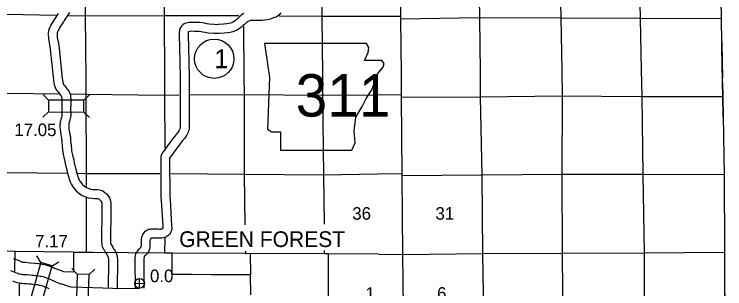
# Model space of a CAD drawing. Extents: x 77230 to 630905, y 790554 to 1662844.
# Drawn here: x 454103 to 501813, y 1581703 to 1600152 of the extents above; entities that cross this region are included whole.
import ezdxf

# ---------------------------------------------------------------- set-up
doc = ezdxf.new("R2010")
doc.units = 0
for name, color, linetype in [('Level 12', 7, 'Continuous'), ('Level 15', 7, 'Continuous'), ('Level 16', 7, 'Continuous'), ('Level 18', 7, 'Continuous'), ('Level 19', 7, 'Continuous'), ('Level 22', 7, 'Continuous'), ('Level 23', 7, 'Continuous'), ('Level 24', 7, 'Continuous'), ('Level 27', 7, 'Continuous'), ('Level 31', 7, 'Continuous'), ('Level 32', 7, 'Continuous'), ('Level 33', 7, 'Continuous'), ('Level 34', 7, 'Continuous'), ('Level 43', 7, 'Continuous')]:
    doc.layers.add(name, color=color, linetype=linetype)

msp = doc.modelspace()

# ---------------------------------------------------------------- linework, layer by layer
at = {"layer": 'Level 12'}
for points in [[(469981, 1581299), (469976, 1582639), (467340, 1582651), (466020, 1582656), (464712, 1582662), (464712, 1584091), (464227, 1584093), (461758, 1584109), (459403, 1584140), (458966, 1584139), (458084, 1584146), (458086, 1582827), (457432, 1582840)], [(457432, 1582840), (457274, 1582901), (457088, 1582973), (456725, 1583114), (456641, 1583146), (456519, 1583193), (456397, 1583237), (456352, 1583252), (456288, 1583273), (456222, 1583292), (456136, 1583315), (456054, 1583332), (455985, 1583345), (455921, 1583355), (455851, 1583364), (455778, 1583373), (455701, 1583381), (455491, 1583401), (455151, 1583435), (454862, 1583463), (454691, 1583479), (454638, 1583486), (454611, 1583496), (454336, 1583620), (454255, 1583653), (454190, 1583677), (454126, 1583699), (454070, 1583716)]]:
    msp.add_lwpolyline(points, dxfattribs=at)
at = {"layer": 'Level 15'}
for points in [[(480025, 1601590), (480035, 1600000), (480046, 1599824), (480090, 1596156)], [(480090, 1596156), (480080, 1594739), (480076, 1594556), (480130, 1589416), (480131, 1589294), (480178, 1584002), (480243, 1578600), (480245, 1578129)], [(458065, 1584153), (454134, 1584213), (453662, 1584221), (448713, 1584286), (443352, 1584315), (442153, 1584336)], [(469628, 1584067), (464704, 1584100)], [(478590, 1584037), (475183, 1584049), (474919, 1584055), (469628, 1584073)], [(478590, 1584037), (480194, 1584008), (485559, 1584079), (490908, 1584088), (496382, 1584128), (501800, 1584161)]]:
    msp.add_lwpolyline(points, dxfattribs=at)
at = {"layer": 'Level 16'}
for points in [[(490537, 1615850), (490585, 1610380), (490684, 1605162), (490796, 1599882), (490880, 1596386)], [(495918, 1615795), (495916, 1610368), (496027, 1605143), (496129, 1599851), (496195, 1596422)], [(464139, 1608582), (464154, 1605327), (464163, 1600025), (464192, 1595925)], [(485295, 1602672), (485345, 1599863), (485400, 1596307)], [(458856, 1602352), (458863, 1600040), (458902, 1595826)], [(474755, 1601128), (474756, 1599966), (474801, 1596072)], [(456917, 1600054), (453576, 1600123), (448692, 1600088)], [(469177, 1600043), (464159, 1600035), (458874, 1600014), (457740, 1600037)], [(478326, 1599996), (474759, 1599994), (471886, 1600021)], [(480035, 1600000), (478326, 1599996)], [(501575, 1599831), (496141, 1599855), (490806, 1599890), (485323, 1599897), (480046, 1599824)], [(469494, 1599322), (469511, 1595991)], [(490880, 1596386), (490896, 1594631), (490881, 1589397), (490905, 1584108), (490950, 1578683), (490987, 1573323), (491008, 1568343)], [(496195, 1596422), (496235, 1594623), (496305, 1589363), (496392, 1584124), (496405, 1578638), (496444, 1573348), (496500, 1568298)], [(464192, 1595925), (464185, 1594685), (464221, 1591166)], [(469511, 1595991), (469548, 1594746), (469532, 1589383), (469593, 1586005)], [(474801, 1596072), (474805, 1594703), (474880, 1589341), (474904, 1586056)], [(485400, 1596307), (485388, 1594579), (485505, 1589345), (485547, 1584082), (485630, 1578647), (485662, 1573322), (485707, 1570530)], [(458902, 1595826), (458909, 1594763), (458937, 1589433), (458936, 1588598)], [(457139, 1594784), (453621, 1594824), (448736, 1594801)], [(465164, 1594702), (464197, 1594697), (458917, 1594763), (457901, 1594775)], [(478401, 1594721), (474815, 1594701), (469526, 1594725), (465886, 1594706)], [(480080, 1594739), (478401, 1594721)], [(501691, 1594600), (496224, 1594592), (490883, 1594647), (485406, 1594587), (480076, 1594556)], [(457630, 1589450), (453628, 1589503), (448741, 1589510)], [(463890, 1589431), (458917, 1589433), (458372, 1589440)], [(478476, 1589403), (474890, 1589343), (469554, 1589375), (464612, 1589427)], [(480130, 1589416), (478476, 1589403)], [(501774, 1589358), (496290, 1589385), (490873, 1589373), (485507, 1589331), (480131, 1589294)], [(458935, 1587835), (458932, 1584146)], [(464217, 1585097), (464204, 1584104)], [(454134, 1584213), (454128, 1582869)], [(469625, 1584222), (469628, 1584031)], [(469953, 1584074), (469960, 1582650)], [(474917, 1584273), (474919, 1584055)], [(475183, 1584049), (475183, 1578982)]]:
    msp.add_lwpolyline(points, dxfattribs=at)
at = {"layer": 'Level 18'}
for points in [[(501006, 1635374), (501100, 1631624), (501214, 1626409), (501225, 1621103), (501451, 1615759), (501358, 1615756), (501382, 1610380), (501484, 1605131), (501575, 1599831), (501624, 1596559)], [(501006, 1635374), (501100, 1631624), (501214, 1626409), (501225, 1621103), (501451, 1615759), (501358, 1615756), (501382, 1610380), (501484, 1605131), (501575, 1599831), (501624, 1596559)], [(501624, 1596559), (501691, 1594600), (501774, 1589358), (501800, 1584161), (501809, 1578608), (501762, 1573315), (501736, 1567984), (501737, 1567840), (501739, 1567495)], [(501624, 1596559), (501691, 1594600), (501774, 1589358), (501800, 1584161), (501809, 1578608), (501762, 1573315), (501736, 1567984), (501737, 1567840), (501739, 1567495)]]:
    msp.add_lwpolyline(points, dxfattribs=at)
at = {"layer": 'Level 19'}
for p, q in [((456409, 1594387), (456037, 1594762)), ((458785, 1594372), (459160, 1594744)), ((456404, 1593595), (456028, 1593223)), ((458780, 1593580), (459151, 1593205)), ((455883, 1583466), (455624, 1583927)), ((456645, 1583253), (457105, 1583511)), ((458337, 1582687), (457977, 1583072)), ((459129, 1582660), (459514, 1583020))]:
    msp.add_line(p, q, dxfattribs=at)
for points in [[(456404, 1593595), (458780, 1593580), (458785, 1594372), (456409, 1594387)], [(456003, 1580965), (456645, 1583253), (455883, 1583466), (455241, 1581179)], [(458337, 1582687), (458257, 1580312), (459048, 1580285), (459129, 1582660)]]:
    msp.add_lwpolyline(points, close=True, dxfattribs=at)
at = {"layer": 'Level 22'}
for points in [[(457050, 1600195), (456959, 1600064), (456894, 1599961), (456812, 1599829), (456695, 1599649), (456626, 1599520), (456569, 1599415), (456519, 1599319), (456500, 1599279), (456447, 1599162), (456399, 1599015), (456389, 1598900)], [(457826, 1600268), (457544, 1599854), (457460, 1599734), (457403, 1599643), (457318, 1599507), (457213, 1599344), (457154, 1599234), (457098, 1599132), (457056, 1599051), (457044, 1599026), (457008, 1598945), (456991, 1598895), (456987, 1598850)], [(471994, 1600240), (471869, 1600091), (471749, 1599996), (471599, 1599928), (471496, 1599906), (471471, 1599896), (471223, 1599805), (471072, 1599767), (470929, 1599747), (470753, 1599733), (470017, 1599726), (469976, 1599719), (469915, 1599704), (469865, 1599689), (469792, 1599658), (469757, 1599637), (469723, 1599611), (469607, 1599514), (469559, 1599465), (469484, 1599392), (469412, 1599332), (469351, 1599285), (469264, 1599212), (469173, 1599147), (469080, 1599088), (468947, 1599024), (468783, 1598965), (468607, 1598929), (468457, 1598904), (468211, 1598881), (467854, 1598852), (467648, 1598846), (467504, 1598859), (467121, 1598888), (466930, 1598922), (466766, 1598950), (466647, 1598977), (466490, 1598992), (466372, 1599000), (466191, 1598995), (466017, 1599002), (465921, 1598996), (465803, 1598964), (465790, 1598952), (465789, 1598951), (465784, 1598853), (465790, 1598727), (465795, 1597941), (465845, 1595918)], [(469517, 1600194), (469418, 1600133), (469349, 1600080), (469197, 1599953), (469134, 1599888), (469083, 1599839), (469037, 1599801), (468975, 1599753), (468897, 1599687), (468838, 1599645), (468788, 1599613), (468715, 1599578), (468621, 1599544), (468497, 1599519), (468380, 1599499), (468159, 1599479), (467821, 1599451), (467667, 1599447), (467554, 1599457), (467196, 1599484), (467034, 1599513), (466885, 1599539), (466742, 1599571), (466539, 1599590), (466385, 1599601), (466194, 1599596), (466011, 1599603), (465823, 1599592), (465559, 1599520), (465457, 1599461), (465331, 1599344), (465239, 1599208), (465195, 1599073), (465183, 1598856), (465190, 1598711), (465195, 1597931), (465245, 1595903)], [(456389, 1598862), (456392, 1598789), (456398, 1598527), (456480, 1598090), (456516, 1597796), (456735, 1595740)], [(456988, 1598888), (456992, 1598809), (456997, 1598590), (457074, 1598181), (457112, 1597864), (457331, 1595803)], [(465245, 1595911), (465241, 1594696), (465252, 1592676), (465251, 1592582), (465249, 1592546), (465239, 1592489), (465224, 1592443), (465210, 1592404), (465187, 1592360), (465158, 1592324), (465092, 1592215), (465042, 1592152), (464972, 1592067), (464745, 1591800), (464031, 1590806), (463983, 1590722), (463964, 1590653), (463950, 1590603), (463938, 1590527), (463938, 1590463), (463952, 1587855), (463966, 1587636), (464076, 1585931), (464077, 1585837), (464073, 1585790), (464060, 1585742), (464057, 1585736), (464043, 1585727), (464029, 1585719), (464005, 1585709), (463989, 1585703), (463957, 1585699), (463906, 1585696), (463831, 1585695), (463738, 1585701), (463341, 1585709), (463284, 1585705), (463204, 1585695), (463128, 1585677), (463044, 1585642), (462962, 1585600), (462850, 1585520), (462767, 1585423), (462698, 1585270), (462687, 1585229), (462656, 1585155), (462634, 1585061), (462620, 1584959), (462619, 1584573), (462619, 1584570), (462610, 1584535), (462591, 1584477), (462577, 1584448), (462574, 1584445), (462543, 1584412), (462494, 1584375), (462429, 1584314), (462371, 1584255), (462305, 1584163), (462251, 1584056), (462223, 1583916), (462212, 1583779), (462204, 1583566), (462215, 1581726)], [(465845, 1595909), (465841, 1594696), (465852, 1592676), (465851, 1592565), (465847, 1592477), (465823, 1592345), (465792, 1592247), (465760, 1592161), (465693, 1592032), (465651, 1591979), (465584, 1591870), (465508, 1591775), (465432, 1591682), (465218, 1591430), (464541, 1590488), (464538, 1590479), (464538, 1590469), (464552, 1587875), (464565, 1587674), (464675, 1585954), (464677, 1585819), (464663, 1585627), (464637, 1585577), (464620, 1585517), (464529, 1585345), (464420, 1585258), (464360, 1585216), (464291, 1585179), (464220, 1585148), (464124, 1585116), (464016, 1585102), (463931, 1585096), (463814, 1585094), (463711, 1585102), (463356, 1585108), (463341, 1585107), (463311, 1585104), (463297, 1585098), (463276, 1585087), (463272, 1585084), (463265, 1585069), (463257, 1585037), (463229, 1584971), (463225, 1584952), (463220, 1584918), (463219, 1584547), (463213, 1584470), (463187, 1584369), (463148, 1584250), (463073, 1584097), (463009, 1584031), (462945, 1583963), (462880, 1583914), (462850, 1583886), (462832, 1583868), (462822, 1583854), (462818, 1583832), (462811, 1583745), (462804, 1583557), (462815, 1581746)], [(456737, 1595719), (456774, 1595512), (456796, 1595426), (456812, 1595359), (456829, 1595290), (456857, 1595217), (456896, 1595126), (456973, 1595029), (457035, 1594968), (457060, 1594935), (457102, 1594869), (457164, 1594782), (457216, 1594715), (457249, 1594666), (457260, 1594650), (457269, 1594627), (457286, 1594581), (457287, 1594577), (457293, 1594532), (457294, 1594470), (457296, 1594325), (457292, 1593586), (457295, 1593486), (457304, 1593357), (457302, 1593345), (457290, 1593301), (457269, 1593218), (457233, 1593102), (457189, 1592897), (457180, 1592814), (457170, 1592731), (457166, 1592642), (457170, 1592530), (457178, 1592413), (457202, 1592251), (457232, 1592062), (457276, 1591835), (457293, 1591592), (457321, 1591290), (457352, 1591030), (457362, 1590914), (457386, 1590753), (457416, 1590638), (457444, 1590538), (457509, 1590246), (457550, 1590018), (457603, 1589787), (457655, 1589575), (457700, 1589404), (457745, 1589237), (457792, 1589073), (457853, 1588897), (457942, 1588719), (458015, 1588604), (458123, 1588448), (458259, 1588288), (458441, 1588137), (458676, 1587979), (458905, 1587881), (459077, 1587820), (459308, 1587785), (459504, 1587777), (459648, 1587773), (459686, 1587768), (459764, 1587743), (459810, 1587717), (459871, 1587661), (459933, 1587586), (459950, 1587556), (459981, 1587468), (459989, 1587423), (459995, 1587003), (459965, 1584848), (459976, 1584734), (459989, 1584624), (460020, 1584536), (460054, 1584447), (460109, 1584355), (460137, 1584311), (460184, 1584223), (460224, 1584147), (460260, 1584086), (460314, 1583998), (460369, 1583926), (460389, 1583889), (460399, 1583870), (460404, 1583826), (460420, 1583764), (460426, 1583722), (460434, 1583655), (460428, 1583525), (460420, 1581786)], [(457328, 1595824), (457361, 1595637), (457378, 1595571), (457395, 1595503), (457403, 1595468), (457413, 1595441), (457415, 1595436), (457420, 1595431), (457487, 1595365), (457552, 1595279), (457599, 1595206), (457647, 1595138), (457702, 1595067), (457750, 1594997), (457793, 1594929), (457828, 1594845), (457853, 1594775), (457873, 1594715), (457893, 1594580), (457894, 1594478), (457896, 1594327), (457892, 1593595), (457895, 1593516), (457906, 1593341), (457893, 1593232), (457871, 1593148), (457846, 1593054), (457814, 1592949), (457782, 1592804), (457777, 1592747), (457769, 1592681), (457766, 1592638), (457769, 1592562), (457775, 1592479), (457795, 1592341), (457823, 1592166), (457872, 1591914), (457891, 1591641), (457918, 1591354), (457949, 1591091), (457959, 1590983), (457975, 1590873), (457995, 1590795), (458026, 1590684), (458097, 1590365), (458138, 1590138), (458187, 1589925), (458236, 1589722), (458280, 1589558), (458323, 1589398), (458364, 1589254), (458407, 1589131), (458465, 1589014), (458516, 1588935), (458599, 1588814), (458682, 1588716), (458800, 1588618), (458964, 1588509), (459125, 1588440), (459223, 1588404), (459365, 1588383), (459525, 1588377), (459697, 1588372), (459819, 1588355), (460007, 1588296), (460166, 1588204), (460308, 1588075), (460429, 1587928), (460498, 1587806), (460562, 1587623), (460588, 1587481), (460595, 1587003), (460565, 1584873), (460572, 1584799), (460577, 1584760), (460584, 1584741), (460595, 1584711), (460621, 1584668), (460655, 1584612), (460714, 1584505), (460749, 1584438), (460774, 1584396), (460810, 1584337), (460873, 1584254), (460919, 1584171), (460953, 1584105), (460987, 1584006), (460995, 1583935), (461009, 1583881), (461021, 1583800), (461035, 1583679), (461028, 1583512), (461019, 1581766)], [(454427, 1582027), (454433, 1578936)]]:
    msp.add_lwpolyline(points, dxfattribs=at)
at = {"layer": 'Level 23'}
for points in [[(454238, 1582767), (453874, 1582914)], [(460725, 1581732), (459386, 1581763), (457920, 1581812), (457825, 1581838), (457696, 1581883), (457551, 1581934), (457453, 1581967), (457333, 1582004), (457242, 1582025), (457167, 1582047), (457068, 1582086), (456962, 1582130), (456848, 1582173), (456763, 1582217), (456682, 1582270), (456579, 1582309), (456478, 1582346), (456398, 1582378), (456314, 1582413), (456237, 1582443), (456136, 1582480), (456041, 1582500), (456000, 1582511), (455904, 1582526), (455843, 1582538), (455751, 1582555), (455628, 1582570), (455540, 1582576), (455428, 1582593), (455305, 1582602), (455146, 1582616), (454967, 1582630), (454884, 1582635), (454762, 1582646), (454682, 1582651), (454591, 1582658), (454539, 1582667), (454438, 1582685), (454421, 1582689), (454346, 1582720), (454246, 1582764)], [(456461, 1581698), (456408, 1581732), (456370, 1581747), (456267, 1581784), (456170, 1581822), (456089, 1581857), (456025, 1581881), (455970, 1581902), (455900, 1581916), (455873, 1581924), (455800, 1581935), (455729, 1581949), (455660, 1581962), (455571, 1581973), (455474, 1581980), (455362, 1581996), (455257, 1582004), (455096, 1582018), (454926, 1582032), (454841, 1582037), (454718, 1582047), (454639, 1582052), (454517, 1582062), (454437, 1582076), (454305, 1582099), (454226, 1582121), (454112, 1582168), (454006, 1582214)], [(462521, 1581703), (460723, 1581732)]]:
    msp.add_lwpolyline(points, dxfattribs=at)
at = {"layer": 'Level 24'}
msp.add_lwpolyline([(470912, 1598181), (471255, 1595898), (471103, 1592434), (471407, 1592243), (471978, 1592243), (471978, 1591025), (476774, 1591025), (477003, 1591520), (476927, 1592319), (477041, 1593233), (477460, 1593956), (477726, 1594489), (478107, 1595060), (478335, 1595669), (478525, 1596164), (478868, 1596583), (478944, 1596849), (478792, 1597040), (477612, 1597040), (477878, 1597572), (477916, 1597915), (477759, 1598178)], close=True, dxfattribs=at)
at = {"layer": 'Level 33'}
msp.add_circle((467535, 1597159), 1320, dxfattribs=at)
at = {"layer": 'Level 34'}
for p, q in [((462193, 1582063), (462844, 1582078)), ((462526, 1581745), (462511, 1582396))]:
    msp.add_line(p, q, dxfattribs=at)
msp.add_circle((462519, 1582071), 326, dxfattribs=at)
at = {"layer": 'Level 43'}
for points in [[(501603, 1598447), (501609, 1598112)], [(501609, 1598114), (501627, 1597096), (501638, 1595913), (501640, 1595800)], [(501612, 1597949), (501650, 1595873)], [(501645, 1595600), (501667, 1594566), (501666, 1594356), (501700, 1592844)], [(501655, 1595560), (501673, 1594592), (501703, 1592827)], [(501783, 1585656), (501791, 1584273)], [(501783, 1585626), (501790, 1584282)], [(501791, 1584018), (501797, 1581594), (501813, 1579339), (501806, 1579105), (501807, 1578591), (501801, 1577120), (501785, 1576356), (501774, 1574198), (501757, 1573317), (501761, 1571574), (501745, 1568001)], [(501792, 1584024), (501793, 1583639)], [(501793, 1583433), (501798, 1581748)]]:
    msp.add_lwpolyline(points, dxfattribs=at)

# ---------------------------------------------------------------- texts
at = {"layer": 'Level 16'}
for s, height, p in [('36', 844.8, (476802, 1586344)), ('31', 844.8, (482385, 1586344)), ('1', 845, (477689, 1580967)), ('6', 845, (482498, 1580966))]:
    msp.add_text(s, height=height, dxfattribs=at).set_placement(p)
at = {"layer": 'Level 24'}
msp.add_text('311', height=2851.2, dxfattribs=at).set_placement((473002, 1593273))
at = {"layer": 'Level 27'}
msp.add_text('GREEN FOREST', height=1056, dxfattribs=at).set_placement((465178, 1584509))
at = {"layer": 'Level 31'}
msp.add_text('0.0', height=844.8, dxfattribs=at).set_placement((463220, 1582150))
at = {"layer": 'Level 32'}
for s, p in [('17.05', (454112, 1591963)), ('7.17', (455510, 1584481))]:
    msp.add_text(s, height=844.8, dxfattribs=at).set_placement(p)
at = {"layer": 'Level 33'}
msp.add_text('1', height=1267, dxfattribs=at).set_placement((467535, 1596526))

doc.saveas('drawing.dxf')
